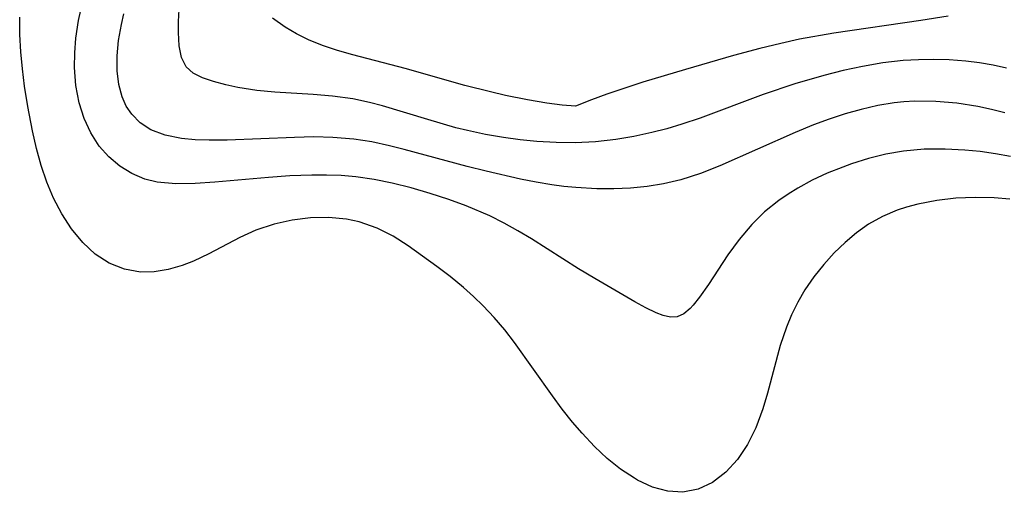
# Model space of a CAD drawing. Header units: metres. Extents: x 1073367 to 1082519, y 1569854 to 1574957.
# Tile 790 of 1056: x 1081037 to 1081128, y 1571778 to 1571821. Entities that reach past the tile are written whole.
import ezdxf

# ---------------------------------------------------------------- set-up
doc = ezdxf.new("R2010")
doc.units = ezdxf.units.M
doc.layers.add('CGG_CurvaNivelLidar_v1', color=253, linetype='Continuous', lineweight=30)

msp = doc.modelspace()

# ---------------------------------------------------------------- linework, layer by layer
at = {"layer": 'CGG_CurvaNivelLidar_v1'}
for p, q in [((1081042.7459, 1571821.2263, 75), (1081043.1333, 1571822.8456, 75)), ((1081046.7005, 1571820.8375, 74.5), (1081046.9355, 1571821.8252, 74.5)), ((1081051.9703, 1571821.1335, 74), (1081052.0238, 1571822.2299, 74)), ((1081037.3593, 1571819.9258, 75.5), (1081037.3447, 1571821.504, 75.5)), ((1081042.5016, 1571819.5858, 75), (1081042.7459, 1571821.2263, 75)), ((1081051.9661, 1571820.0956, 74), (1081051.9703, 1571821.1335, 74)), ((1081061.7726, 1571820.5998, 73.5), (1081060.6205, 1571821.4301, 73.5)), ((1081120.2758, 1571821.2075, 73.5), (1081112.258, 1571820.0593, 73.5)), ((1081122.7652, 1571821.61, 73.5), (1081120.2758, 1571821.2075, 73.5)), ((1081046.4457, 1571819.3854, 74.5), (1081046.7005, 1571820.8375, 74.5)), ((1081052.0287, 1571818.8844, 74), (1081051.9661, 1571820.0956, 74)), ((1081062.8069, 1571819.9903, 73.5), (1081061.7726, 1571820.5998, 73.5)), ((1081063.9083, 1571819.4474, 73.5), (1081062.8069, 1571819.9903, 73.5)), ((1081112.258, 1571820.0593, 73.5), (1081109.099, 1571819.4809, 73.5)), ((1081037.4479, 1571818.3441, 75.5), (1081037.3593, 1571819.9258, 75.5)), ((1081042.4049, 1571818.2299, 75), (1081042.5016, 1571819.5858, 75)), ((1081046.3099, 1571817.9571, 74.5), (1081046.4457, 1571819.3854, 74.5)), ((1081065.2167, 1571818.9197, 73.5), (1081063.9083, 1571819.4474, 73.5)), ((1081107.3717, 1571819.1108, 73.5), (1081105.4613, 1571818.6488, 73.5)), ((1081109.099, 1571819.4809, 73.5), (1081107.3717, 1571819.1108, 73.5)), ((1081037.5968, 1571816.7624, 75.5), (1081037.4479, 1571818.3441, 75.5)), ((1081042.3996, 1571816.8816, 75), (1081042.4049, 1571818.2299, 75)), ((1081052.2302, 1571817.8265, 74), (1081052.0287, 1571818.8844, 74)), ((1081066.5815, 1571818.4635, 73.5), (1081065.2167, 1571818.9197, 73.5)), ((1081067.9862, 1571818.0594, 73.5), (1081066.5815, 1571818.4635, 73.5)), ((1081105.4613, 1571818.6488, 73.5), (1081103.0288, 1571818.0007, 73.5)), ((1081046.3112, 1571816.5729, 74.5), (1081046.3099, 1571817.9571, 74.5)), ((1081052.6601, 1571816.9627, 74), (1081052.2302, 1571817.8265, 74)), ((1081072.8042, 1571816.8136, 73.5), (1081067.9862, 1571818.0594, 73.5)), ((1081103.0288, 1571818.0007, 73.5), (1081098.6, 1571816.7165, 73.5)), ((1081116.7702, 1571817.3085, 74), (1081114.9101, 1571816.9958, 74)), ((1081118.6334, 1571817.5222, 74), (1081116.7702, 1571817.3085, 74)), ((1081120.0505, 1571817.6109, 74), (1081118.6334, 1571817.5222, 74)), ((1081121.4622, 1571817.636, 74), (1081120.0505, 1571817.6109, 74)), ((1081122.864, 1571817.5977, 74), (1081121.4622, 1571817.636, 74)), ((1081124.3918, 1571817.4815, 74), (1081122.864, 1571817.5977, 74)), ((1081125.6695, 1571817.3248, 74), (1081124.3918, 1571817.4815, 74)), ((1081126.9236, 1571817.1088, 74), (1081125.6695, 1571817.3248, 74)), ((1081037.7964, 1571815.1849, 75.5), (1081037.5968, 1571816.7624, 75.5)), ((1081042.5238, 1571815.2294, 75), (1081042.3996, 1571816.8816, 75)), ((1081046.4578, 1571815.3445, 74.5), (1081046.3112, 1571816.5729, 74.5)), ((1081053.3054, 1571816.3761, 74), (1081052.6601, 1571816.9627, 74)), ((1081054.1617, 1571815.9347, 74), (1081053.3054, 1571816.3761, 74)), ((1081078.3012, 1571815.245, 73.5), (1081072.8042, 1571816.8136, 73.5)), ((1081098.6, 1571816.7165, 73.5), (1081094.6904, 1571815.5313, 73.5)), ((1081113.1145, 1571816.6098, 74), (1081111.3269, 1571816.1601, 74)), ((1081114.9101, 1571816.9958, 74), (1081113.1145, 1571816.6098, 74)), ((1081128.1473, 1571816.8228, 74), (1081126.9236, 1571817.1088, 74)), ((1081055.1801, 1571815.5904, 74), (1081054.1617, 1571815.9347, 74)), ((1081056.3203, 1571815.3005, 74), (1081055.1801, 1571815.5904, 74)), ((1081094.6904, 1571815.5313, 73.5), (1081091.3574, 1571814.4334, 73.5)), ((1081111.3269, 1571816.1601, 74), (1081108.6709, 1571815.3933, 74)), ((1081038.0945, 1571813.3043, 75.5), (1081037.7964, 1571815.1849, 75.5)), ((1081042.8166, 1571813.6312, 75), (1081042.5238, 1571815.2294, 75)), ((1081046.7662, 1571814.1994, 74.5), (1081046.4578, 1571815.3445, 74.5)), ((1081057.4052, 1571815.0656, 74), (1081056.3203, 1571815.3005, 74)), ((1081059.154, 1571814.7797, 74), (1081057.4052, 1571815.0656, 74)), ((1081060.8305, 1571814.6223, 74), (1081059.154, 1571814.7797, 74)), ((1081064.3364, 1571814.4187, 74), (1081060.8305, 1571814.6223, 74)), ((1081080.6781, 1571814.642, 73.5), (1081078.3012, 1571815.245, 73.5)), ((1081082.0487, 1571814.3254, 73.5), (1081080.6781, 1571814.642, 73.5)), ((1081108.6709, 1571815.3933, 74), (1081105.7431, 1571814.4026, 74)), ((1081047.1496, 1571813.3517, 74.5), (1081046.7662, 1571814.1994, 74.5)), ((1081066.1236, 1571814.265, 74), (1081064.3364, 1571814.4187, 74)), ((1081068.0025, 1571813.998, 74), (1081066.1236, 1571814.265, 74)), ((1081069.5297, 1571813.6875, 74), (1081068.0025, 1571813.998, 74)), ((1081070.7371, 1571813.3746, 74), (1081069.5297, 1571813.6875, 74)), ((1081084.0844, 1571813.9143, 73.5), (1081082.0487, 1571814.3254, 73.5)), ((1081085.8512, 1571813.6189, 73.5), (1081084.0844, 1571813.9143, 73.5)), ((1081089.9706, 1571813.9295, 73.5), (1081088.5, 1571813.3389, 73.5)), ((1081091.3574, 1571814.4334, 73.5), (1081089.9706, 1571813.9295, 73.5)), ((1081105.7431, 1571814.4026, 74), (1081099.9693, 1571812.242, 74)), ((1081117.815, 1571813.6416, 74.5), (1081116.2942, 1571813.3909, 74.5)), ((1081118.7017, 1571813.7369, 74.5), (1081117.815, 1571813.6416, 74.5)), ((1081119.716, 1571813.7974, 74.5), (1081118.7017, 1571813.7369, 74.5)), ((1081121.6543, 1571813.7782, 74.5), (1081119.716, 1571813.7974, 74.5)), ((1081123.5909, 1571813.6067, 74.5), (1081121.6543, 1571813.7782, 74.5)), ((1081038.529, 1571811.0701, 75.5), (1081038.0945, 1571813.3043, 75.5)), ((1081043.2679, 1571812.2103, 75), (1081042.8166, 1571813.6312, 75)), ((1081047.654, 1571812.5918, 74.5), (1081047.1496, 1571813.3517, 74.5)), ((1081074.9151, 1571812.0982, 74), (1081070.7371, 1571813.3746, 74)), ((1081087.2466, 1571813.4332, 73.5), (1081085.8512, 1571813.6189, 73.5)), ((1081088.5, 1571813.3389, 73.5), (1081087.2466, 1571813.4332, 73.5)), ((1081114.7848, 1571813.0451, 74.5), (1081113.3087, 1571812.6251, 74.5)), ((1081116.2942, 1571813.3909, 74.5), (1081114.7848, 1571813.0451, 74.5)), ((1081125.5169, 1571813.3018, 74.5), (1081123.5909, 1571813.6067, 74.5)), ((1081126.7615, 1571813.0349, 74.5), (1081125.5169, 1571813.3018, 74.5)), ((1081127.994, 1571812.7142, 74.5), (1081126.7615, 1571813.0349, 74.5)), ((1081043.8864, 1571810.8825, 75), (1081043.2679, 1571812.2103, 75)), ((1081048.4449, 1571811.792, 74.5), (1081047.654, 1571812.5918, 74.5)), ((1081077.4814, 1571811.3604, 74), (1081074.9151, 1571812.0982, 74)), ((1081099.9693, 1571812.242, 74), (1081098.2844, 1571811.6717, 74)), ((1081111.8443, 1571812.142, 74.5), (1081110.391, 1571811.6089, 74.5)), ((1081113.3087, 1571812.6251, 74.5), (1081111.8443, 1571812.142, 74.5)), ((1081038.8992, 1571809.4585, 75.5), (1081038.529, 1571811.0701, 75.5)), ((1081049.3986, 1571811.1707, 74.5), (1081048.4449, 1571811.792, 74.5)), ((1081050.7404, 1571810.6684, 74.5), (1081049.3986, 1571811.1707, 74.5)), ((1081078.5531, 1571811.0937, 74), (1081077.4814, 1571811.3604, 74)), ((1081080.2043, 1571810.742, 74), (1081078.5531, 1571811.0937, 74)), ((1081096.905, 1571811.2662, 74), (1081095.5142, 1571810.9106, 74)), ((1081098.2844, 1571811.6717, 74), (1081096.905, 1571811.2662, 74)), ((1081108.704, 1571810.9334, 74.5), (1081101.7657, 1571807.8497, 74.5)), ((1081110.391, 1571811.6089, 74.5), (1081108.704, 1571810.9334, 74.5)), ((1081044.6683, 1571809.6746, 75), (1081043.8864, 1571810.8825, 75)), ((1081052.2411, 1571810.3774, 74.5), (1081050.7404, 1571810.6684, 74.5)), ((1081053.4778, 1571810.2545, 74.5), (1081052.2411, 1571810.3774, 74.5)), ((1081054.7668, 1571810.1997, 74.5), (1081053.4778, 1571810.2545, 74.5)), ((1081056.4504, 1571810.2067, 74.5), (1081054.7668, 1571810.1997, 74.5)), ((1081062.6421, 1571810.474, 74.5), (1081056.4504, 1571810.2067, 74.5)), ((1081064.4014, 1571810.5085, 74.5), (1081062.6421, 1571810.474, 74.5)), ((1081066.155, 1571810.4744, 74.5), (1081064.4014, 1571810.5085, 74.5)), ((1081068.1045, 1571810.3156, 74.5), (1081066.155, 1571810.4744, 74.5)), ((1081069.746, 1571810.0572, 74.5), (1081068.1045, 1571810.3156, 74.5)), ((1081071.3752, 1571809.7065, 74.5), (1081069.746, 1571810.0572, 74.5)), ((1081081.8681, 1571810.4583, 74), (1081080.2043, 1571810.742, 74)), ((1081083.4048, 1571810.2566, 74), (1081081.8681, 1571810.4583, 74)), ((1081084.9453, 1571810.106, 74), (1081083.4048, 1571810.2566, 74)), ((1081086.6953, 1571809.9957, 74), (1081084.9453, 1571810.106, 74)), ((1081090.3205, 1571810.0581, 74), (1081088.4443, 1571809.969, 74)), ((1081092.1886, 1571810.2667, 74), (1081090.3205, 1571810.0581, 74)), ((1081093.8569, 1571810.5505, 74), (1081092.1886, 1571810.2667, 74)), ((1081095.5142, 1571810.9106, 74), (1081093.8569, 1571810.5505, 74)), ((1081039.3281, 1571807.8807, 75.5), (1081038.8992, 1571809.4585, 75.5)), ((1081045.544, 1571808.6826, 75), (1081044.6683, 1571809.6746, 75)), ((1081072.7328, 1571809.3638, 74.5), (1081071.3752, 1571809.7065, 74.5)), ((1081078.5327, 1571807.7797, 74.5), (1081072.7328, 1571809.3638, 74.5)), ((1081088.4443, 1571809.969, 74), (1081086.6953, 1571809.9957, 74)), ((1081118.6617, 1571809.2046, 75), (1081117.0479, 1571808.9193, 75)), ((1081120.577, 1571809.3782, 75), (1081118.6617, 1571809.2046, 75)), ((1081122.5057, 1571809.3989, 75), (1081120.577, 1571809.3782, 75)), ((1081124.3266, 1571809.3004, 75), (1081122.5057, 1571809.3989, 75)), ((1081125.7304, 1571809.1587, 75), (1081124.3266, 1571809.3004, 75)), ((1081127.1244, 1571808.9605, 75), (1081125.7304, 1571809.1587, 75)), ((1081046.5442, 1571807.8336, 75), (1081045.544, 1571808.6826, 75)), ((1081115.4557, 1571808.5231, 75), (1081113.8888, 1571808.034, 75)), ((1081117.0479, 1571808.9193, 75), (1081115.4557, 1571808.5231, 75)), ((1081128.5025, 1571808.7003, 75), (1081127.1244, 1571808.9605, 75)), ((1081039.8342, 1571806.3534, 75.5), (1081039.3281, 1571807.8807, 75.5)), ((1081047.6526, 1571807.1442, 75), (1081046.5442, 1571807.8336, 75)), ((1081080.266, 1571807.3505, 74.5), (1081078.5327, 1571807.7797, 74.5)), ((1081083.4428, 1571806.6396, 74.5), (1081080.266, 1571807.3505, 74.5)), ((1081101.7657, 1571807.8497, 74.5), (1081099.9918, 1571807.1465, 74.5)), ((1081113.0758, 1571807.743, 75), (1081111.6556, 1571807.1706, 75)), ((1081113.8888, 1571808.034, 75), (1081113.0758, 1571807.743, 75)), ((1081048.8596, 1571806.6396, 75), (1081047.6526, 1571807.1442, 75)), ((1081050.0079, 1571806.3635, 75), (1081048.8596, 1571806.6396, 75)), ((1081060.2402, 1571806.7917, 75), (1081055.3126, 1571806.3496, 75)), ((1081062.191, 1571806.9273, 75), (1081060.2402, 1571806.7917, 75)), ((1081064.2299, 1571807.0073, 75), (1081062.191, 1571806.9273, 75)), ((1081065.5833, 1571807.0123, 75), (1081064.2299, 1571807.0073, 75)), ((1081066.9311, 1571806.9661, 75), (1081065.5833, 1571807.0123, 75)), ((1081068.2706, 1571806.855, 75), (1081066.9311, 1571806.9661, 75)), ((1081069.9483, 1571806.609, 75), (1081068.2706, 1571806.855, 75)), ((1081071.6132, 1571806.2678, 75), (1081069.9483, 1571806.609, 75)), ((1081084.8829, 1571806.3568, 74.5), (1081083.4428, 1571806.6396, 74.5)), ((1081098.1927, 1571806.563, 74.5), (1081096.5874, 1571806.1874, 74.5)), ((1081099.9918, 1571807.1465, 74.5), (1081098.1927, 1571806.563, 74.5)), ((1081110.2748, 1571806.5263, 75), (1081108.9439, 1571805.8048, 75)), ((1081111.6556, 1571807.1706, 75), (1081110.2748, 1571806.5263, 75)), ((1081040.442, 1571804.8971, 75.5), (1081039.8342, 1571806.3534, 75.5)), ((1081051.7009, 1571806.203, 75), (1081050.0079, 1571806.3635, 75)), ((1081053.4764, 1571806.2238, 75), (1081051.7009, 1571806.203, 75)), ((1081055.3126, 1571806.3496, 75), (1081053.4764, 1571806.2238, 75)), ((1081073.3689, 1571805.8296, 75), (1081071.6132, 1571806.2678, 75)), ((1081075.1111, 1571805.3244, 75), (1081073.3689, 1571805.8296, 75)), ((1081086.3249, 1571806.115, 74.5), (1081084.8829, 1571806.3568, 74.5)), ((1081087.4274, 1571805.9667, 74.5), (1081086.3249, 1571806.115, 74.5)), ((1081088.5309, 1571805.8552, 74.5), (1081087.4274, 1571805.9667, 74.5)), ((1081090.4641, 1571805.7532, 74.5), (1081088.5309, 1571805.8552, 74.5)), ((1081092.0093, 1571805.747, 74.5), (1081090.4641, 1571805.7532, 74.5)), ((1081093.5478, 1571805.8101, 74.5), (1081092.0093, 1571805.747, 74.5)), ((1081095.0755, 1571805.9522, 74.5), (1081093.5478, 1571805.8101, 74.5)), ((1081096.5874, 1571806.1874, 74.5), (1081095.0755, 1571805.9522, 74.5)), ((1081108.9439, 1571805.8048, 75), (1081108.0516, 1571805.2518, 75)), ((1081041.2162, 1571803.4496, 75.5), (1081040.442, 1571804.8971, 75.5)), ((1081076.8354, 1571804.7558, 75), (1081075.1111, 1571805.3244, 75)), ((1081078.414, 1571804.1715, 75), (1081076.8354, 1571804.7558, 75)), ((1081107.1935, 1571804.6576, 75), (1081105.891, 1571803.6131, 75)), ((1081108.0516, 1571805.2518, 75), (1081107.1935, 1571804.6576, 75)), ((1081121.7254, 1571804.6732, 75.5), (1081119.9998, 1571804.3446, 75.5)), ((1081123.4845, 1571804.8736, 75.5), (1081121.7254, 1571804.6732, 75.5)), ((1081125.2572, 1571804.9558, 75.5), (1081123.4845, 1571804.8736, 75.5)), ((1081127.0243, 1571804.9184, 75.5), (1081125.2572, 1571804.9558, 75.5)), ((1081128.4571, 1571804.7917, 75.5), (1081127.0243, 1571804.9184, 75.5)), ((1081080.5911, 1571803.2482, 75), (1081078.414, 1571804.1715, 75)), ((1081118.076, 1571803.7718, 75.5), (1081116.73, 1571803.199, 75.5)), ((1081118.9454, 1571804.0633, 75.5), (1081118.076, 1571803.7718, 75.5)), ((1081119.9998, 1571804.3446, 75.5), (1081118.9454, 1571804.0633, 75.5)), ((1081042.1262, 1571802.059, 75.5), (1081041.2162, 1571803.4496, 75.5)), ((1081062.4219, 1571802.8591, 75.5), (1081060.7732, 1571802.495, 75.5)), ((1081064.0932, 1571803.0625, 75.5), (1081062.4219, 1571802.8591, 75.5)), ((1081065.7645, 1571803.0984, 75.5), (1081064.0932, 1571803.0625, 75.5)), ((1081067.4132, 1571802.9476, 75.5), (1081065.7645, 1571803.0984, 75.5)), ((1081068.586, 1571802.7022, 75.5), (1081067.4132, 1571802.9476, 75.5)), ((1081081.913, 1571802.5988, 75), (1081080.5911, 1571803.2482, 75)), ((1081105.891, 1571803.6131, 75), (1081104.7043, 1571802.4662, 75)), ((1081116.73, 1571803.199, 75.5), (1081115.4573, 1571802.4918, 75.5)), ((1081043.1449, 1571800.8064, 75.5), (1081042.1262, 1571802.059, 75.5)), ((1081059.0876, 1571801.9327, 75.5), (1081057.6147, 1571801.2657, 75.5)), ((1081060.7732, 1571802.495, 75.5), (1081059.0876, 1571801.9327, 75.5)), ((1081070.2527, 1571802.1205, 75.5), (1081068.586, 1571802.7022, 75.5)), ((1081071.6969, 1571801.377, 75.5), (1081070.2527, 1571802.1205, 75.5)), ((1081083.1965, 1571801.8913, 75), (1081081.913, 1571802.5988, 75)), ((1081084.4522, 1571801.1393, 75), (1081083.1965, 1571801.8913, 75)), ((1081104.7043, 1571802.4662, 75), (1081103.5469, 1571801.0991, 75)), ((1081115.4573, 1571802.4918, 75.5), (1081114.3434, 1571801.7045, 75.5)), ((1081057.6147, 1571801.2657, 75.5), (1081054.7616, 1571799.7665, 75.5)), ((1081073.0939, 1571800.4886, 75.5), (1081071.6969, 1571801.377, 75.5)), ((1081088.7721, 1571798.3942, 75), (1081084.4522, 1571801.1393, 75)), ((1081103.5469, 1571801.0991, 75), (1081102.5142, 1571799.674, 75)), ((1081114.3434, 1571801.7045, 75.5), (1081113.2961, 1571800.8171, 75.5)), ((1081044.2878, 1571799.7417, 75.5), (1081043.1449, 1571800.8064, 75.5)), ((1081075.7192, 1571798.611, 75.5), (1081073.0939, 1571800.4886, 75.5)), ((1081113.2961, 1571800.8171, 75.5), (1081112.3043, 1571799.8534, 75.5)), ((1081045.5813, 1571798.9106, 75.5), (1081044.2878, 1571799.7417, 75.5)), ((1081054.7616, 1571799.7665, 75.5), (1081053.3322, 1571799.091, 75.5)), ((1081102.5142, 1571799.674, 75), (1081100.7303, 1571796.963, 75)), ((1081112.3043, 1571799.8534, 75.5), (1081111.3251, 1571798.7863, 75.5)), ((1081046.9851, 1571798.3473, 75.5), (1081045.5813, 1571798.9106, 75.5)), ((1081048.4652, 1571798.0813, 75.5), (1081046.9851, 1571798.3473, 75.5)), ((1081051.0095, 1571798.3243, 75.5), (1081049.7284, 1571798.1071, 75.5)), ((1081052.2943, 1571798.6951, 75.5), (1081051.0095, 1571798.3243, 75.5)), ((1081053.3322, 1571799.091, 75.5), (1081052.2943, 1571798.6951, 75.5)), ((1081076.9575, 1571797.6699, 75.5), (1081075.7192, 1571798.611, 75.5)), ((1081090.2707, 1571797.49, 75), (1081088.7721, 1571798.3942, 75)), ((1081111.3251, 1571798.7863, 75.5), (1081110.4123, 1571797.6559, 75.5)), ((1081049.7284, 1571798.1071, 75.5), (1081048.4652, 1571798.0813, 75.5)), ((1081078.1721, 1571796.6786, 75.5), (1081076.9575, 1571797.6699, 75.5)), ((1081093.9501, 1571795.3437, 75), (1081090.2707, 1571797.49, 75)), ((1081110.4123, 1571797.6559, 75.5), (1081109.5845, 1571796.457, 75.5)), ((1081079.0992, 1571795.8543, 75.5), (1081078.1721, 1571796.6786, 75.5)), ((1081100.7303, 1571796.963, 75), (1081099.906, 1571795.7766, 75)), ((1081109.5845, 1571796.457, 75.5), (1081108.9329, 1571795.3277, 75.5)), ((1081079.9973, 1571794.9903, 75.5), (1081079.0992, 1571795.8543, 75.5)), ((1081099.906, 1571795.7766, 75), (1081099.3189, 1571795.0442, 75)), ((1081081.0187, 1571793.9174, 75.5), (1081079.9973, 1571794.9903, 75.5)), ((1081094.9687, 1571794.7934, 75), (1081093.9501, 1571795.3437, 75)), ((1081095.9105, 1571794.3449, 75), (1081094.9687, 1571794.7934, 75)), ((1081099.0495, 1571794.7551, 75), (1081098.4586, 1571794.2604, 75)), ((1081099.3189, 1571795.0442, 75), (1081099.0495, 1571794.7551, 75)), ((1081108.9329, 1571795.3277, 75.5), (1081108.3602, 1571794.1478, 75.5)), ((1081081.9875, 1571792.7896, 75.5), (1081081.0187, 1571793.9174, 75.5)), ((1081096.5561, 1571794.0996, 75), (1081095.9105, 1571794.3449, 75)), ((1081097.2232, 1571793.9513, 75), (1081096.5561, 1571794.0996, 75)), ((1081097.8387, 1571793.9831, 75), (1081097.2232, 1571793.9513, 75)), ((1081098.4586, 1571794.2604, 75), (1081097.8387, 1571793.9831, 75)), ((1081108.3602, 1571794.1478, 75.5), (1081107.9069, 1571793.044, 75.5)), ((1081107.9069, 1571793.044, 75.5), (1081107.3309, 1571791.3357, 75.5)), ((1081082.885, 1571791.628, 75.5), (1081081.9875, 1571792.7896, 75.5)), ((1081086.362, 1571786.7131, 75.5), (1081082.885, 1571791.628, 75.5)), ((1081107.3309, 1571791.3357, 75.5), (1081106.144, 1571786.9511, 75.5)), ((1081087.2738, 1571785.4906, 75.5), (1081086.362, 1571786.7131, 75.5)), ((1081106.144, 1571786.9511, 75.5), (1081105.7191, 1571785.5273, 75.5)), ((1081088.213, 1571784.3038, 75.5), (1081087.2738, 1571785.4906, 75.5)), ((1081105.7191, 1571785.5273, 75.5), (1081105.0687, 1571783.7807, 75.5)), ((1081089.0907, 1571783.2777, 75.5), (1081088.213, 1571784.3038, 75.5)), ((1081105.0687, 1571783.7807, 75.5), (1081104.3028, 1571782.2441, 75.5)), ((1081090.2285, 1571782.0775, 75.5), (1081089.0907, 1571783.2777, 75.5)), ((1081091.4131, 1571780.9736, 75.5), (1081090.2285, 1571782.0775, 75.5)), ((1081104.3028, 1571782.2441, 75.5), (1081103.3906, 1571780.8652, 75.5)), ((1081092.6397, 1571779.9869, 75.5), (1081091.4131, 1571780.9736, 75.5)), ((1081103.3906, 1571780.8652, 75.5), (1081102.3316, 1571779.691, 75.5)), ((1081093.9054, 1571779.1477, 75.5), (1081092.6397, 1571779.9869, 75.5)), ((1081102.3316, 1571779.691, 75.5), (1081101.1085, 1571778.7642, 75.5)), ((1081094.1986, 1571778.9812, 75.5), (1081093.9054, 1571779.1477, 75.5)), ((1081095.5813, 1571778.3402, 75.5), (1081094.1986, 1571778.9812, 75.5)), ((1081096.9748, 1571777.9471, 75.5), (1081095.5813, 1571778.3402, 75.5)), ((1081101.1085, 1571778.7642, 75.5), (1081099.77, 1571778.1364, 75.5)), ((1081098.354, 1571777.8548, 75.5), (1081096.9748, 1571777.9471, 75.5)), ((1081099.77, 1571778.1364, 75.5), (1081098.354, 1571777.8548, 75.5))]:
    msp.add_line(p, q, dxfattribs=at)

doc.saveas('drawing.dxf')
